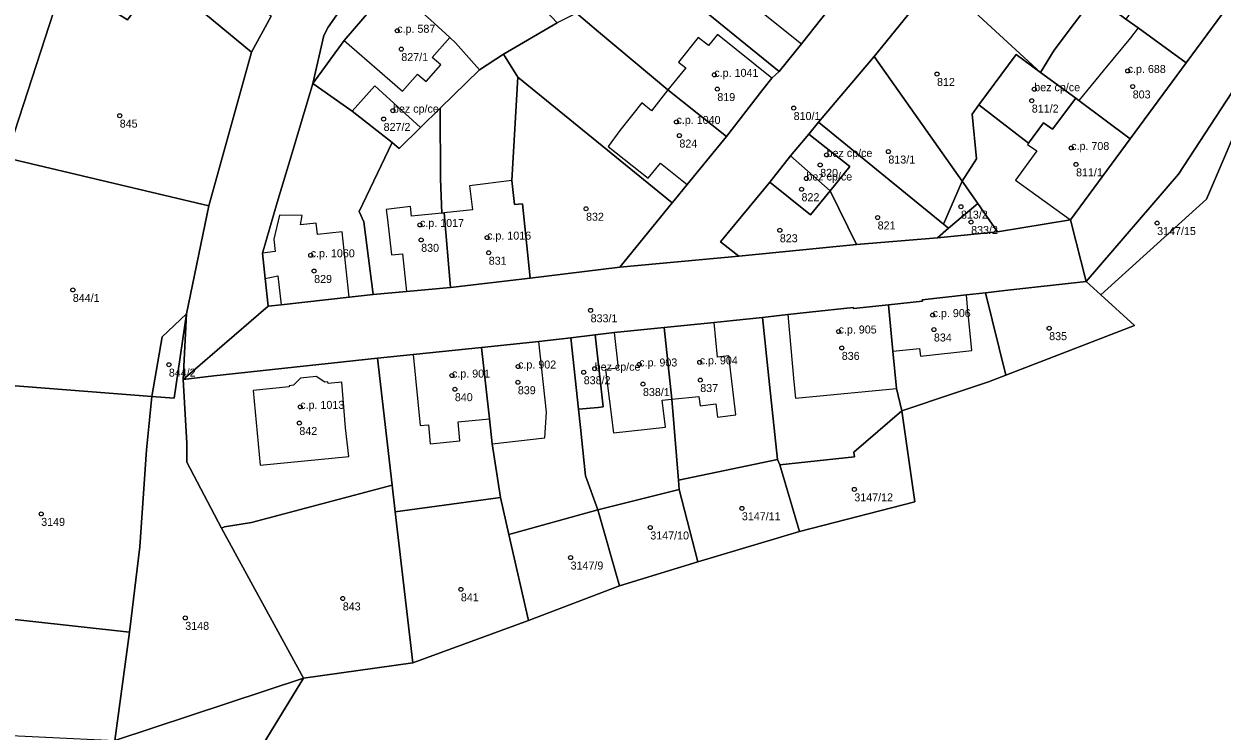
# Model space of a CAD drawing. Extents: x -878211 to -870363, y -1058464 to -1052522.
# Drawn here: x -874902.9 to -874753.2, y -1056719.1 to -1056630.7 of the extents above; entities that cross this region are included whole.
import ezdxf

# ---------------------------------------------------------------- set-up
doc = ezdxf.new("R2010")
doc.units = 0
for name, color, linetype in [('Definiční body', 7, 'Continuous'), ('Polygon budovy', 7, 'Continuous'), ('Polygon parcely', 7, 'Continuous')]:
    doc.layers.add(name, color=color, linetype=linetype)

msp = doc.modelspace()

# ---------------------------------------------------------------- linework, layer by layer
at = {"layer": 'Definiční body'}
for centre in [(-874856.24, -1056631.58994), (-874855.73, -1056633.88994), (-874816.62, -1056637.09994), (-874788.8, -1056636.99994), (-874764.98, -1056636.61994), (-874764.35, -1056638.55994), (-874816.25, -1056638.88994), (-874776.65, -1056638.89994), (-874856.77, -1056641.57994), (-874806.71, -1056641.25994), (-874776.96, -1056640.32994), (-874890.91, -1056642.20994), (-874857.94, -1056642.62994), (-874821.35, -1056642.98994), (-874820.99, -1056644.69994), (-874772.04, -1056646.24994), (-874802.6, -1056647.11994), (-874794.88, -1056646.69994), (-874803.4, -1056648.36994), (-874771.43, -1056648.29994), (-874805.12, -1056650.05994), (-874805.73, -1056651.40994), (-874785.81, -1056653.58994), (-874832.65, -1056653.84994), (-874796.22, -1056654.93994), (-874853.4, -1056655.86994), (-874808.44, -1056656.53994), (-874784.54, -1056655.50994), (-874761.3, -1056655.63994), (-874853.25, -1056657.73994), (-874845.01, -1056657.44994), (-874867.05, -1056659.65994), (-874844.81, -1056659.34994), (-874866.62, -1056661.62994), (-874896.77, -1056663.99994), (-874832.08, -1056666.54994), (-874789.35, -1056667.13994), (-874801.1, -1056669.18994), (-874789.19, -1056668.94994), (-874774.79, -1056668.77994), (-874800.7, -1056671.24994), (-874818.45, -1056673.04994), (-874884.77, -1056673.33994), (-874849.4, -1056674.69994), (-874841.14, -1056673.56994), (-874832.94, -1056674.28994), (-874831.57, -1056673.83994), (-874826.01, -1056673.30994), (-874841.17, -1056675.53994), (-874825.54, -1056675.76994), (-874818.38, -1056675.26994), (-874849.04, -1056676.40994), (-874868.36, -1056678.60994), (-874868.47, -1056680.63994), (-874799.13, -1056688.92994), (-874900.72, -1056691.99994), (-874813.18, -1056691.29994), (-874824.62, -1056693.69994), (-874834.58, -1056697.45994), (-874848.29, -1056701.42994), (-874863.04, -1056702.56994), (-874882.72, -1056704.99994)]:
    msp.add_circle(centre, 0.25, dxfattribs=at)
at = {"layer": 'Polygon budovy'}
for points in [[(-874765.22, -1056630.12), (-874763.67, -1056631.24), (-874757.68, -1056635.58), (-874748.65, -1056623.3), (-874755.32, -1056618.42), (-874756.21, -1056617.77)], [(-874813.19, -1056628.44), (-874812.57, -1056627.71), (-874805.74, -1056633.21), (-874801.59, -1056628.03), (-874808.78, -1056622.17), (-874810.97, -1056624.87), (-874812.8, -1056623.39), (-874815.41, -1056626.61)], [(-874855.59, -1056639.15), (-874853.7, -1056637), (-874852.62, -1056637.94), (-874850.81, -1056635.87), (-874851.88, -1056634.93), (-874849.68, -1056632.43), (-874851.64, -1056630.65), (-874856.9, -1056625.86), (-874862.86, -1056632.79)], [(-874822.43, -1056638.99), (-874815.11, -1056644.79), (-874810.55, -1056638.94), (-874809.44, -1056637.52), (-874816.22, -1056632.07), (-874817.37, -1056633.45), (-874818.64, -1056632.43), (-874821.1, -1056635.51), (-874820.2, -1056636.23)], [(-874771.08, -1056640.29), (-874764.67, -1056645.09), (-874757.68, -1056635.58), (-874763.67, -1056631.24), (-874764.64, -1056632.48), (-874768.04, -1056636.6), (-874768.96, -1056637.72)], [(-874783.56, -1056640.85), (-874777.37, -1056645.63), (-874775.51, -1056643.08), (-874774.38, -1056643.9), (-874771.47, -1056640), (-874775.88, -1056636.79), (-874778.93, -1056634.54)], [(-874861.86, -1056641.63), (-874856.89, -1056645.57), (-874855.99, -1056646.31), (-874853.32, -1056643.69), (-874859.04, -1056638.48)], [(-874825.7, -1056640.62), (-874828.45, -1056644.08), (-874829.9, -1056646.05), (-874824.88, -1056650.03), (-874823.33, -1056648.13), (-874820, -1056650.8), (-874815.11, -1056644.79), (-874822.43, -1056638.99), (-874824.49, -1056641.58)], [(-874779, -1056650.25), (-874772.14, -1056655.24), (-874764.67, -1056645.09), (-874771.08, -1056640.29), (-874771.47, -1056640), (-874774.38, -1056643.9), (-874775.51, -1056643.08), (-874777.37, -1056645.63), (-874777.49, -1056645.79), (-874776.35, -1056646.61)], [(-874802.17, -1056651.62), (-874799.71, -1056648.58), (-874804.82, -1056644.52), (-874807.09, -1056647.23)], [(-874809.68, -1056650.52), (-874804.6, -1056654.61), (-874802.17, -1056651.62), (-874807.09, -1056647.23)], [(-874846.82, -1056653.99), (-874850.37, -1056654.36), (-874849.59, -1056663.69), (-874839.62, -1056662.54), (-874840.57, -1056653.23), (-874841.57, -1056653.33), (-874841.93, -1056650.3), (-874847.21, -1056650.99)], [(-874873.07, -1056659.39), (-874872.74, -1056662.55), (-874871.16, -1056662.21), (-874870.76, -1056665.85), (-874862.26, -1056664.89), (-874863.12, -1056656.74), (-874866.2, -1056657.07), (-874866.35, -1056655.65), (-874868.32, -1056655.86), (-874868.11, -1056654.69), (-874870.95, -1056654.64), (-874871.64, -1056657.64), (-874871.49, -1056659.2)], [(-874855.1, -1056664.19), (-874849.59, -1056663.69), (-874850.37, -1056654.36), (-874850.67, -1056654.4), (-874854.45, -1056654.79), (-874854.58, -1056653.56), (-874857.61, -1056653.94), (-874857.47, -1056655.19), (-874856.97, -1056659.61), (-874855.59, -1056659.48)], [(-874794.33, -1056671.64), (-874790.99, -1056671.3), (-874790.87, -1056672.29), (-874784.47, -1056671.57), (-874784.51, -1056671.12), (-874784.99, -1056666.15), (-874785.13, -1056664.62), (-874790.64, -1056665.24), (-874790.61, -1056665.39), (-874794.86, -1056665.84)], [(-874799.23, -1056666.33), (-874799.28, -1056666.17), (-874804.73, -1056666.77), (-874807.44, -1056667.07), (-874806.69, -1056675.49), (-874806.48, -1056677.53), (-874793.85, -1056676.32), (-874794.33, -1056671.64), (-874794.86, -1056665.84)], [(-874822.88, -1056668.69), (-874821.92, -1056677.63), (-874818.56, -1056677.31), (-874818.41, -1056678.5), (-874816.42, -1056678.25), (-874816.22, -1056679.89), (-874813.95, -1056679.61), (-874814.8, -1056672.24), (-874816.22, -1056672.39), (-874816.66, -1056668.05)], [(-874834.57, -1056670), (-874833.61, -1056678.88), (-874831.13, -1056678.67), (-874830.53, -1056678.61), (-874831.5, -1056669.62)], [(-874828.62, -1056673.76), (-874830.21, -1056673.96), (-874829.23, -1056681.85), (-874822.73, -1056681.16), (-874823.12, -1056677.77), (-874821.92, -1056677.63), (-874822.88, -1056668.69), (-874829.13, -1056669.33)], [(-874854.24, -1056672.07), (-874853.37, -1056680.96), (-874852.35, -1056680.87), (-874852.12, -1056683.23), (-874848.41, -1056682.86), (-874848.62, -1056680.5), (-874844.73, -1056680.09), (-874845.72, -1056671.2)], [(-874845.72, -1056671.2), (-874844.73, -1056680.09), (-874844.38, -1056683.23), (-874837.82, -1056682.49), (-874837.6, -1056679.29), (-874838.56, -1056670.45)], [(-874874.22, -1056676.56), (-874873.38, -1056685.9), (-874862.27, -1056684.82), (-874862.72, -1056681.24), (-874863.17, -1056675.51), (-874864.87, -1056675.68), (-874864.89, -1056675.47), (-874865.27, -1056675.52), (-874866.37, -1056674.81), (-874868.34, -1056675.02), (-874869.22, -1056675.89), (-874869.76, -1056675.98), (-874869.75, -1056676.1)]]:
    msp.add_lwpolyline(points, close=True, dxfattribs=at)
at = {"layer": 'Polygon parcely'}
for points in [[(-874905.09, -1056647.48), (-874897.56, -1056624.22), (-874895.1, -1056614.29), (-874893.89, -1056611.61), (-874891.28, -1056605.84), (-874890.22, -1056604.64), (-874887.62, -1056601.68), (-874879.93, -1056592.95), (-874875.65, -1056590.89), (-874862.85, -1056579.23), (-874851.56, -1056567.65), (-874849.99, -1056564.35), (-874848.55, -1056561.42), (-874845.61, -1056555.93), (-874841.68, -1056544.48), (-874841.36, -1056544.65), (-874838.77, -1056535.99), (-874838.61, -1056535.52), (-874835.36, -1056525.38), (-874831.43, -1056513.29)], [(-874872, -1056629.76), (-874874.45, -1056634.28), (-874879.78, -1056653.48), (-874882.55, -1056666.96), (-874883, -1056675.19), (-874872.37, -1056666.03), (-874872.74, -1056662.55), (-874873.07, -1056659.39), (-874871.22, -1056653.07), (-874869.61, -1056647.68), (-874866.8, -1056638.2), (-874865.43, -1056632.19), (-874864.85, -1056631.16), (-874859.56, -1056623.54)], [(-874748.65, -1056623.3), (-874757.68, -1056635.58), (-874764.67, -1056645.09), (-874772.14, -1056655.24), (-874770.16, -1056662.93), (-874758.62, -1056649.53), (-874744.59, -1056628.03)], [(-874744.59, -1056628.03), (-874755.15, -1056652.66), (-874768.33, -1056664.59), (-874764.12, -1056668.42), (-874780.2, -1056674.64), (-874782.35, -1056675.47), (-874786.6, -1056676.88), (-874793.21, -1056679.09), (-874791.58, -1056690.49), (-874805.99, -1056694.2), (-874818.69, -1056698), (-874828.48, -1056700.97), (-874839.86, -1056705.3), (-874854.3, -1056710.61), (-874867.95, -1056712.51), (-874873.31, -1056721.32)]]:
    msp.add_lwpolyline(points, dxfattribs=at)
for points in [[(-874872, -1056629.76), (-874879.74, -1056624.46), (-874881.34, -1056623.37), (-874893.89, -1056611.61), (-874895.1, -1056614.29), (-874897.56, -1056624.22), (-874894.04, -1056626.44), (-874894.49, -1056627.34), (-874889.93, -1056630.24), (-874887.64, -1056627.11), (-874885.68, -1056624.94), (-874874.45, -1056634.28)], [(-874820.25, -1056627.1), (-874808.53, -1056636.68), (-874805.74, -1056633.21), (-874801.59, -1056628.03), (-874808.78, -1056622.17), (-874813.49, -1056618.29), (-874816.29, -1056615.96), (-874816.84, -1056616.52), (-874824.98, -1056623.21)], [(-874763.67, -1056631.24), (-874757.68, -1056635.58), (-874748.65, -1056623.3), (-874755.32, -1056618.42), (-874756.21, -1056617.77), (-874760.5, -1056614.71), (-874769.07, -1056627.21), (-874765.22, -1056630.12)], [(-874845.96, -1056636.47), (-874842.98, -1056634.52), (-874836.27, -1056630.59), (-874840.25, -1056626.29), (-874843.19, -1056623.1), (-874848.97, -1056617.28), (-874851.28, -1056619.38), (-874856.9, -1056625.86), (-874851.64, -1056630.65), (-874849.68, -1056632.43), (-874848.94, -1056633.11)], [(-874788.85, -1056624.74), (-874788.7, -1056624.97), (-874775.88, -1056636.79), (-874774.15, -1056634.03), (-874769.07, -1056627.21), (-874783.03, -1056616.66), (-874788.16, -1056623.79)], [(-874796.65, -1056634.8), (-874788.7, -1056624.97), (-874788.85, -1056624.74), (-874791.29, -1056622.94), (-874792.35, -1056623.67), (-874795.69, -1056621.01), (-874798.27, -1056623.91), (-874801.59, -1056628.03), (-874805.74, -1056633.21), (-874808.53, -1056636.68), (-874809.44, -1056637.52), (-874810.55, -1056638.94), (-874815.11, -1056644.79), (-874820, -1056650.8), (-874821.64, -1056652.82), (-874821.91, -1056653.11), (-874828.41, -1056661.14), (-874813.55, -1056659.78), (-874815.85, -1056657.97), (-874809.68, -1056650.52), (-874807.09, -1056647.23), (-874804.82, -1056644.52), (-874803.6, -1056643.01)], [(-874859.56, -1056623.54), (-874864.85, -1056631.16), (-874865.43, -1056632.19), (-874866.8, -1056638.2), (-874862.86, -1056632.79), (-874856.9, -1056625.86)], [(-874833.86, -1056629.41), (-874831.11, -1056631.73), (-874822.43, -1056638.99), (-874815.11, -1056644.79), (-874810.55, -1056638.94), (-874809.44, -1056637.52), (-874808.53, -1056636.68), (-874820.25, -1056627.1), (-874824.98, -1056623.21), (-874826.06, -1056623.92)], [(-874874.45, -1056634.28), (-874885.68, -1056624.94), (-874887.64, -1056627.11), (-874889.93, -1056630.24), (-874894.49, -1056627.34), (-874894.04, -1056626.44), (-874897.56, -1056624.22), (-874905.09, -1056647.48), (-874879.78, -1056653.48)], [(-874796.65, -1056634.8), (-874785.65, -1056650.41), (-874783.88, -1056647.62), (-874784.41, -1056642.01), (-874783.56, -1056640.85), (-874778.93, -1056634.54), (-874775.88, -1056636.79), (-874788.7, -1056624.97)], [(-874859.04, -1056638.48), (-874853.32, -1056643.69), (-874850.86, -1056641.27), (-874845.96, -1056636.47), (-874848.94, -1056633.11), (-874849.68, -1056632.43), (-874851.64, -1056630.65), (-874856.9, -1056625.86), (-874862.86, -1056632.79), (-874866.8, -1056638.2), (-874861.86, -1056641.63)], [(-874771.47, -1056640), (-874771.08, -1056640.29), (-874764.67, -1056645.09), (-874757.68, -1056635.58), (-874763.67, -1056631.24), (-874765.22, -1056630.12), (-874769.07, -1056627.21), (-874774.15, -1056634.03), (-874775.88, -1056636.79)], [(-874758.62, -1056649.53), (-874770.16, -1056662.93), (-874768.33, -1056664.59), (-874755.15, -1056652.66), (-874744.59, -1056628.03)], [(-874842.98, -1056634.52), (-874841.17, -1056637.4), (-874821.91, -1056653.11), (-874821.64, -1056652.82), (-874820, -1056650.8), (-874815.11, -1056644.79), (-874822.43, -1056638.99), (-874831.11, -1056631.73), (-874833.86, -1056629.41), (-874836.27, -1056630.59)], [(-874839.62, -1056662.54), (-874840.57, -1056653.23), (-874841.57, -1056653.33), (-874841.93, -1056650.3), (-874841.17, -1056637.4), (-874842.98, -1056634.52), (-874845.96, -1056636.47), (-874850.86, -1056641.27), (-874850.82, -1056650.1), (-874850.67, -1056654.4), (-874850.37, -1056654.36), (-874849.59, -1056663.69)], [(-874788, -1056655.77), (-874785.65, -1056650.41), (-874796.65, -1056634.8), (-874803.6, -1056643.01)], [(-874771.47, -1056640), (-874775.88, -1056636.79), (-874778.93, -1056634.54), (-874783.56, -1056640.85), (-874777.37, -1056645.63), (-874775.51, -1056643.08), (-874774.38, -1056643.9)], [(-874872.74, -1056662.55), (-874872.37, -1056666.03), (-874870.76, -1056665.85), (-874862.26, -1056664.89), (-874859.26, -1056664.56), (-874860.43, -1056655.47), (-874860.98, -1056654.18), (-874856.89, -1056645.57), (-874861.86, -1056641.63), (-874866.8, -1056638.2), (-874869.61, -1056647.68), (-874871.22, -1056653.07), (-874873.07, -1056659.39)], [(-874861.86, -1056641.63), (-874856.89, -1056645.57), (-874855.99, -1056646.31), (-874853.32, -1056643.69), (-874859.04, -1056638.48)], [(-874828.41, -1056661.14), (-874821.91, -1056653.11), (-874841.17, -1056637.4), (-874841.93, -1056650.3), (-874841.57, -1056653.33), (-874840.57, -1056653.23), (-874839.62, -1056662.54)], [(-874772.14, -1056655.24), (-874764.67, -1056645.09), (-874771.08, -1056640.29), (-874771.47, -1056640), (-874774.38, -1056643.9), (-874775.51, -1056643.08), (-874777.37, -1056645.63), (-874783.56, -1056640.85), (-874784.41, -1056642.01), (-874783.88, -1056647.62), (-874785.65, -1056650.41), (-874783.7, -1056653.18), (-874781.25, -1056656.73)], [(-874855.1, -1056664.19), (-874849.59, -1056663.69), (-874850.37, -1056654.36), (-874850.67, -1056654.4), (-874850.82, -1056650.1), (-874850.86, -1056641.27), (-874853.32, -1056643.69), (-874855.99, -1056646.31), (-874856.89, -1056645.57), (-874860.98, -1056654.18), (-874860.43, -1056655.47), (-874859.26, -1056664.56)], [(-874803.6, -1056643.01), (-874804.82, -1056644.52), (-874799.71, -1056648.58), (-874802.17, -1056651.62), (-874798.88, -1056658.33), (-874788.74, -1056657.47), (-874787.36, -1056656.29), (-874788, -1056655.77)], [(-874799.71, -1056648.58), (-874804.82, -1056644.52), (-874807.09, -1056647.23), (-874802.17, -1056651.62)], [(-874879.78, -1056653.48), (-874905.09, -1056647.48), (-874913.6, -1056675.22), (-874886.89, -1056677.3), (-874885.6, -1056669.86), (-874882.55, -1056666.96)], [(-874804.6, -1056654.61), (-874802.17, -1056651.62), (-874807.09, -1056647.23), (-874809.68, -1056650.52)], [(-874798.88, -1056658.33), (-874802.17, -1056651.62), (-874804.6, -1056654.61), (-874809.68, -1056650.52), (-874815.85, -1056657.97), (-874813.55, -1056659.78)], [(-874783.7, -1056653.18), (-874785.65, -1056650.41), (-874788, -1056655.77), (-874787.36, -1056656.29)], [(-874787.36, -1056656.29), (-874788.74, -1056657.47), (-874781.25, -1056656.73), (-874783.7, -1056653.18)], [(-874883, -1056675.19), (-874879.17, -1056674.72), (-874858.69, -1056672.52), (-874854.24, -1056672.07), (-874845.72, -1056671.2), (-874838.56, -1056670.45), (-874834.57, -1056670), (-874831.5, -1056669.62), (-874829.13, -1056669.33), (-874822.88, -1056668.69), (-874816.66, -1056668.05), (-874814.29, -1056667.8), (-874810.61, -1056667.42), (-874807.44, -1056667.07), (-874804.73, -1056666.77), (-874799.28, -1056666.17), (-874799.23, -1056666.33), (-874794.86, -1056665.84), (-874790.61, -1056665.39), (-874790.64, -1056665.24), (-874785.13, -1056664.62), (-874782.75, -1056664.35), (-874780.31, -1056664.07), (-874770.16, -1056662.93), (-874772.14, -1056655.24), (-874781.25, -1056656.73), (-874788.74, -1056657.47), (-874798.88, -1056658.33), (-874813.55, -1056659.78), (-874828.41, -1056661.14), (-874839.62, -1056662.54), (-874849.59, -1056663.69), (-874855.1, -1056664.19), (-874859.26, -1056664.56), (-874862.26, -1056664.89), (-874870.76, -1056665.85), (-874872.37, -1056666.03)], [(-874770.16, -1056662.93), (-874780.31, -1056664.07), (-874782.75, -1056664.35), (-874780.2, -1056674.64), (-874764.12, -1056668.42), (-874768.33, -1056664.59)], [(-874785.13, -1056664.62), (-874790.64, -1056665.24), (-874790.61, -1056665.39), (-874794.86, -1056665.84), (-874794.33, -1056671.64), (-874793.85, -1056676.32), (-874793.21, -1056679.09), (-874786.6, -1056676.88), (-874782.35, -1056675.47), (-874780.2, -1056674.64), (-874782.75, -1056664.35)], [(-874882.55, -1056666.96), (-874884.12, -1056677.53), (-874886.89, -1056677.3), (-874887.56, -1056683.98), (-874888.41, -1056696.11), (-874889.7, -1056706.79), (-874891.51, -1056720.33), (-874867.95, -1056712.51), (-874878.18, -1056693.79), (-874882.51, -1056685.54), (-874882.54, -1056683.14), (-874883, -1056675.19)], [(-874885.6, -1056669.86), (-874886.89, -1056677.3), (-874884.12, -1056677.53), (-874882.55, -1056666.96)], [(-874794.86, -1056665.84), (-874799.23, -1056666.33), (-874799.28, -1056666.17), (-874804.73, -1056666.77), (-874807.44, -1056667.07), (-874810.61, -1056667.42), (-874809.72, -1056675.81), (-874808.72, -1056685.18), (-874808.44, -1056685.86), (-874799.12, -1056684.87), (-874799.19, -1056684.27), (-874793.21, -1056679.09), (-874793.85, -1056676.32), (-874794.33, -1056671.64)], [(-874814.29, -1056667.8), (-874816.66, -1056668.05), (-874822.88, -1056668.69), (-874821.92, -1056677.63), (-874821.34, -1056684.75), (-874821.09, -1056687.79), (-874808.72, -1056685.18), (-874809.72, -1056675.81), (-874810.61, -1056667.42)], [(-874834.57, -1056670), (-874838.56, -1056670.45), (-874845.72, -1056671.2), (-874844.73, -1056680.09), (-874844.38, -1056683.23), (-874843.34, -1056689.95), (-874842.29, -1056694.57), (-874831.17, -1056691.47), (-874832.7, -1056687.24), (-874832.87, -1056685.63), (-874833.36, -1056681.18), (-874833.61, -1056678.88)], [(-874831.5, -1056669.62), (-874834.57, -1056670), (-874833.61, -1056678.88), (-874831.13, -1056678.67), (-874830.53, -1056678.61)], [(-874829.13, -1056669.33), (-874831.5, -1056669.62), (-874830.53, -1056678.61), (-874831.13, -1056678.67), (-874833.61, -1056678.88), (-874833.36, -1056681.18), (-874832.87, -1056685.63), (-874832.7, -1056687.24), (-874831.17, -1056691.47), (-874821, -1056688.93), (-874821.09, -1056687.79), (-874821.34, -1056684.75), (-874821.92, -1056677.63), (-874822.88, -1056668.69)], [(-874845.72, -1056671.2), (-874854.24, -1056672.07), (-874858.69, -1056672.52), (-874856.88, -1056688.42), (-874856.51, -1056691.73), (-874843.34, -1056689.95), (-874844.38, -1056683.23), (-874844.73, -1056680.09)], [(-874883, -1056675.19), (-874882.54, -1056683.14), (-874882.51, -1056685.54), (-874878.18, -1056693.79), (-874877.83, -1056693.59), (-874874.44, -1056693.05), (-874856.88, -1056688.42), (-874858.69, -1056672.52), (-874879.17, -1056674.72)], [(-874886.89, -1056677.3), (-874913.6, -1056675.22), (-874918.77, -1056690.6), (-874922.18, -1056703.19), (-874889.7, -1056706.79), (-874888.41, -1056696.11), (-874887.56, -1056683.98)], [(-874805.99, -1056694.2), (-874791.58, -1056690.49), (-874793.21, -1056679.09), (-874799.19, -1056684.27), (-874799.12, -1056684.87), (-874808.44, -1056685.86)], [(-874808.44, -1056685.86), (-874808.72, -1056685.18), (-874821.09, -1056687.79), (-874821, -1056688.93), (-874818.69, -1056698), (-874805.99, -1056694.2)], [(-874867.95, -1056712.51), (-874854.3, -1056710.61), (-874856.51, -1056691.73), (-874856.88, -1056688.42), (-874874.44, -1056693.05), (-874877.83, -1056693.59), (-874878.18, -1056693.79)], [(-874821, -1056688.93), (-874831.17, -1056691.47), (-874828.48, -1056700.97), (-874818.69, -1056698)], [(-874856.51, -1056691.73), (-874854.3, -1056710.61), (-874839.86, -1056705.3), (-874842.29, -1056694.57), (-874843.34, -1056689.95)], [(-874842.29, -1056694.57), (-874839.86, -1056705.3), (-874828.48, -1056700.97), (-874831.17, -1056691.47)], [(-874926.03, -1056718.65), (-874891.51, -1056720.33), (-874889.7, -1056706.79), (-874922.18, -1056703.19), (-874923.81, -1056703.15), (-874924.59, -1056706.35), (-874925.71, -1056711.44), (-874926.25, -1056716.23)], [(-874886.65, -1056720.66), (-874873.31, -1056721.32), (-874867.95, -1056712.51), (-874891.51, -1056720.33)]]:
    msp.add_lwpolyline(points, close=True, dxfattribs=at)

# ---------------------------------------------------------------- texts
at = {"layer": 'Definiční body'}
for s, p in [('c.p. 587', (-874856.24, -1056631.84)), ('827/1', (-874855.73, -1056635.379)), ('c.p. 1041', (-874816.62, -1056637.35)), ('c.p. 688', (-874764.98, -1056636.87)), ('812', (-874788.8, -1056638.489)), ('bez cp/ce', (-874776.65, -1056639.149)), ('819', (-874816.25, -1056640.379)), ('803', (-874764.35, -1056640.049)), ('bez cp/ce', (-874856.77, -1056641.83)), ('811/2', (-874776.96, -1056641.819)), ('845', (-874890.91, -1056643.699)), ('827/2', (-874857.94, -1056644.119)), ('c.p. 1040', (-874821.35, -1056643.24)), ('810/1', (-874806.71, -1056642.749)), ('824', (-874820.99, -1056646.189)), ('c.p. 708', (-874772.04, -1056646.5)), ('bez cp/ce', (-874802.6, -1056647.37)), ('813/1', (-874794.88, -1056648.189)), ('820', (-874803.4, -1056649.859)), ('811/1', (-874771.43, -1056649.789)), ('bez cp/ce', (-874805.12, -1056650.31)), ('822', (-874805.73, -1056652.899)), ('832', (-874832.65, -1056655.339)), ('813/2', (-874785.81, -1056655.079)), ('c.p. 1017', (-874853.4, -1056656.12)), ('821', (-874796.22, -1056656.429)), ('833/2', (-874784.54, -1056656.999)), ('3147/15', (-874761.3, -1056657.129)), ('c.p. 1016', (-874845.01, -1056657.7)), ('823', (-874808.44, -1056658.029)), ('c.p. 1060', (-874867.05, -1056659.909)), ('830', (-874853.25, -1056659.229)), ('831', (-874844.81, -1056660.839)), ('829', (-874866.62, -1056663.119)), ('844/1', (-874896.77, -1056665.489)), ('833/1', (-874832.08, -1056668.039)), ('c.p. 906', (-874789.35, -1056667.389)), ('c.p. 905', (-874801.1, -1056669.44)), ('834', (-874789.19, -1056670.439)), ('835', (-874774.79, -1056670.269)), ('c.p. 902', (-874841.14, -1056673.82)), ('c.p. 903', (-874826.01, -1056673.56)), ('c.p. 904', (-874818.45, -1056673.3)), ('836', (-874800.7, -1056672.739)), ('844/2', (-874884.77, -1056674.829)), ('c.p. 901', (-874849.4, -1056674.95)), ('bez cp/ce', (-874831.57, -1056674.09)), ('838/2', (-874832.94, -1056675.779)), ('837', (-874818.38, -1056676.759)), ('840', (-874849.04, -1056677.899)), ('839', (-874841.17, -1056677.029)), ('838/1', (-874825.54, -1056677.259)), ('c.p. 1013', (-874868.36, -1056678.86)), ('842', (-874868.47, -1056682.129)), ('3147/12', (-874799.13, -1056690.419)), ('3147/11', (-874813.18, -1056692.789)), ('3149', (-874900.72, -1056693.489)), ('3147/10', (-874824.62, -1056695.189)), ('3147/9', (-874834.58, -1056698.949)), ('841', (-874848.29, -1056702.919)), ('843', (-874863.04, -1056704.059)), ('3148', (-874882.72, -1056706.489))]:
    msp.add_text(s, height=0.999996, dxfattribs=at).set_placement(p)

doc.saveas('drawing.dxf')
